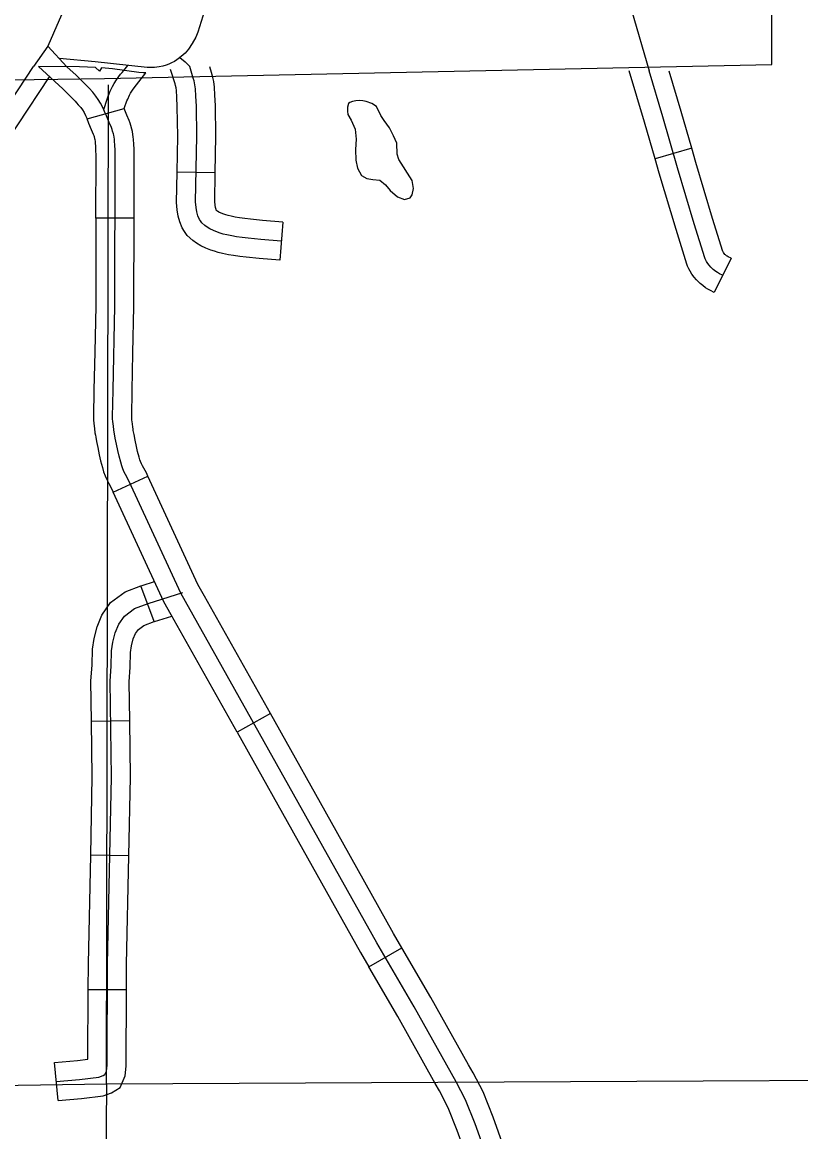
# Model space of a CAD drawing. Extents: x -492261 to -432772, y 1441225 to 1452922.
# Drawn here: x -458106.2 to -458018.8, y 1451546.8 to 1451671.3 of the extents above; entities that cross this region are included whole.
import ezdxf

# ---------------------------------------------------------------- set-up
doc = ezdxf.new("R2010")
doc.units = 0
doc.layers.add('Default', color=7, linetype='Continuous')

msp = doc.modelspace()

# ---------------------------------------------------------------- linework, layer by layer
at = {"layer": 'Default'}
for p, q in [((-458098.9, 1451660.45), (-458094.74, 1451661.62)), ((-458031.06, 1451657.16), (-458035.18, 1451655.97)), ((-458084.52, 1451654.39), (-458088.8, 1451654.47)), ((-458093.61, 1451649.32), (-458097.9, 1451649.33)), ((-458076.95, 1451648.88), (-458077.28, 1451644.61)), ((-458026.65, 1451644.83), (-458028.56, 1451640.99)), ((-458095.98, 1451618.58), (-458092.09, 1451620.38)), ((-458091.36, 1451604.06), (-458092.86, 1451608.07)), ((-458094.11, 1451592.93), (-458098.4, 1451592.86)), ((-458078.34, 1451593.74), (-458082.08, 1451591.64)), ((-458094.2, 1451577.77), (-458098.49, 1451577.86)), ((-458067.29, 1451565.3), (-458063.59, 1451567.46)), ((-458063.59, 1451567.46), (-458063.59, 1451567.46)), ((-458094.47, 1451562.72), (-458098.76, 1451562.74)), ((-458102.16, 1451550.31), (-458102.55, 1451554.58))]:
    msp.add_line(p, q, dxfattribs=at)
for points in [[(-458021.81, 1451779.44), (-458096.27, 1451777.79), (-458133.36, 1451777.41), (-458133.8, 1451702.38), (-458133.74, 1451664.48), (-458096.94, 1451664.99), (-458022.1, 1451666.56), (-458022.12, 1451704.87), (-458021.81, 1451779.44)], [(-458081.19, 1451731.41), (-458084.14, 1451726.94), (-458089.75, 1451718.15), (-458090.19, 1451717.45), (-458095, 1451709.99), (-458101.84, 1451699.66), (-458112.13, 1451683.79), (-458103.1, 1451677.75), (-458101.67, 1451676.74), (-458101.24, 1451676.29), (-458100.98, 1451675.88), (-458100.79, 1451675.48), (-458100.74, 1451675.13), (-458100.75, 1451674.76), (-458100.82, 1451674.33), (-458100.93, 1451674), (-458101.12, 1451673.58), (-458103.3, 1451668.63), (-458101.16, 1451666.31)], [(-458052.04, 1451682.19), (-458046.5, 1451679.27), (-458040.43, 1451675.98), (-458039.88, 1451675.58), (-458039.39, 1451675.13), (-458038.87, 1451674.58), (-458038.49, 1451674.02), (-458038.16, 1451673.41), (-458037.82, 1451672.65), (-458035.85, 1451665.85)], [(-458085.74, 1451672.59), (-458086.46, 1451670.2), (-458086.7, 1451669.64), (-458087.11, 1451668.92), (-458087.52, 1451668.28), (-458087.9, 1451667.85), (-458088.12, 1451667.64), (-458088.52, 1451667.32), (-458088.84, 1451667.09), (-458089.1, 1451666.91), (-458089.41, 1451666.75), (-458089.73, 1451666.61), (-458090.04, 1451666.49), (-458090.4, 1451666.38), (-458090.83, 1451666.29), (-458091.32, 1451666.23), (-458091.84, 1451666.21), (-458092.17, 1451666.22), (-458097.98, 1451666.88), (-458102.01, 1451667.24)], [(-458103.3, 1451668.63), (-458104.9, 1451666.35)], [(-458137.14, 1451617.92), (-458130.05, 1451628.49), (-458123.87, 1451637.69), (-458121.73, 1451640.62), (-458119.41, 1451644.11), (-458114.69, 1451651.85), (-458108.43, 1451661), (-458104.9, 1451666.35)], [(-458104.35, 1451666.34), (-458101.62, 1451663.82), (-458100.64, 1451662.85), (-458100.24, 1451662.45), (-458100.09, 1451662.28)], [(-458097.95, 1451666.23), (-458099.74, 1451666.3), (-458104.35, 1451666.34)], [(-458094.18, 1451619.78), (-458094.57, 1451620.54), (-458094.72, 1451620.83), (-458094.88, 1451621.21), (-458095, 1451621.54), (-458095.12, 1451621.93), (-458095.31, 1451622.62), (-458095.46, 1451623.25), (-458095.61, 1451623.98), (-458095.74, 1451624.65), (-458095.82, 1451625.11), (-458095.85, 1451625.32), (-458095.89, 1451625.56), (-458095.95, 1451625.98), (-458096, 1451626.49), (-458096.03, 1451626.8), (-458096.03, 1451627.04), (-458095.98, 1451630.02), (-458095.78, 1451639.45), (-458095.74, 1451656.46), (-458095.76, 1451656.95), (-458095.78, 1451657.5), (-458095.82, 1451657.96), (-458095.84, 1451658.2), (-458095.87, 1451658.41), (-458095.9, 1451658.62), (-458095.94, 1451658.79), (-458096.03, 1451659.08), (-458096.09, 1451659.28), (-458096.17, 1451659.48), (-458096.41, 1451660.06), (-458096.72, 1451660.81), (-458096.94, 1451661.3), (-458097.13, 1451661.75), (-458097.38, 1451662.24), (-458097.64, 1451662.65), (-458097.9, 1451663.02), (-458098.25, 1451663.45), (-458098.68, 1451663.92), (-458099.12, 1451664.37), (-458100.14, 1451665.37), (-458101.16, 1451666.31)], [(-458097.52, 1451665.8), (-458097.95, 1451666.23)], [(-458097.28, 1451666.18), (-458097.4, 1451666), (-458097.52, 1451665.8)], [(-458092.3, 1451665.63), (-458092.62, 1451665.64), (-458093.08, 1451665.66), (-458096.05, 1451666.08), (-458097.28, 1451666.18)], [(-458094.79, 1451665.9), (-458094.31, 1451666.46)], [(-458088.48, 1451667.35), (-458087.9, 1451666.85), (-458087.38, 1451666.33)], [(-458077.12, 1451646.75), (-458079.41, 1451646.93), (-458080.81, 1451647.07), (-458081.49, 1451647.15), (-458082.14, 1451647.24), (-458082.66, 1451647.33), (-458083.22, 1451647.44), (-458083.63, 1451647.54), (-458083.97, 1451647.64), (-458084.28, 1451647.75), (-458084.72, 1451647.92), (-458085.11, 1451648.11), (-458085.43, 1451648.31), (-458085.69, 1451648.49), (-458086.04, 1451648.81), (-458086.19, 1451649.01), (-458086.3, 1451649.19), (-458086.46, 1451649.59), (-458086.59, 1451650.05), (-458086.67, 1451650.52), (-458086.72, 1451651.14), (-458086.59, 1451658.51), (-458086.64, 1451661.89), (-458086.69, 1451663.03), (-458086.75, 1451663.83), (-458086.8, 1451664.3), (-458086.89, 1451664.72), (-458086.98, 1451665.03), (-458087.38, 1451666.33)], [(-458084.52, 1451654.39), (-458084.44, 1451658.51), (-458084.5, 1451661.95), (-458084.55, 1451663.14), (-458084.61, 1451664.03), (-458084.68, 1451664.64), (-458084.81, 1451665.24), (-458084.93, 1451665.65), (-458085.13, 1451666.31)], [(-458108.39, 1451657.26), (-458106.65, 1451659.8), (-458103.1, 1451665.19)], [(-458097.03, 1451661.52), (-458096.64, 1451662.68), (-458096.52, 1451663.02), (-458096.42, 1451663.29), (-458096.29, 1451663.59), (-458096.03, 1451664.1), (-458095.85, 1451664.43), (-458095.59, 1451664.84), (-458095.35, 1451665.21), (-458095.15, 1451665.47), (-458094.98, 1451665.68), (-458094.79, 1451665.9)], [(-458094.74, 1451661.62), (-458094.62, 1451661.98), (-458094.51, 1451662.27), (-458094.43, 1451662.48), (-458094.34, 1451662.69), (-458094.14, 1451663.11), (-458094.01, 1451663.33), (-458093.79, 1451663.69), (-458093.61, 1451663.96), (-458092.3, 1451665.63)], [(-458088.8, 1451654.47), (-458088.73, 1451658.51), (-458088.79, 1451661.83), (-458088.83, 1451662.91), (-458088.88, 1451663.63), (-458088.92, 1451663.96), (-458088.97, 1451664.2), (-458089.03, 1451664.41), (-458089.53, 1451666.01)], [(-458035.18, 1451655.97), (-458036.37, 1451660.08), (-458038.09, 1451665.87)], [(-458027.61, 1451642.91), (-458027.97, 1451643.09), (-458028.18, 1451643.21), (-458028.35, 1451643.32), (-458028.52, 1451643.44), (-458028.68, 1451643.57), (-458028.79, 1451643.68), (-458028.94, 1451643.83), (-458029.11, 1451644.04), (-458029.27, 1451644.24), (-458029.4, 1451644.45), (-458029.48, 1451644.61), (-458029.56, 1451644.76), (-458029.59, 1451644.86), (-458030.78, 1451648.67), (-458032.66, 1451654.96), (-458034.32, 1451660.69), (-458035.85, 1451665.85)], [(-458031.06, 1451657.16), (-458032.26, 1451661.29), (-458033.61, 1451665.83)], [(-458096.72, 1451552.17), (-458096.5, 1451664.28)], [(-458066.43, 1451661.85), (-458066.95, 1451662.17), (-458067.59, 1451662.41), (-458067.98, 1451662.48), (-458068.37, 1451662.51), (-458068.75, 1451662.5), (-458069.14, 1451662.43), (-458069.41, 1451662.3), (-458069.59, 1451662.17), (-458069.69, 1451661.76), (-458069.69, 1451661.34), (-458069.65, 1451660.96), (-458069.29, 1451660.31), (-458068.84, 1451659.32), (-458068.7, 1451658.17), (-458068.79, 1451657.03), (-458068.74, 1451655.82), (-458068.55, 1451654.94), (-458068.13, 1451654.12), (-458067.53, 1451653.78), (-458066.84, 1451653.65), (-458066.04, 1451653.58), (-458065.43, 1451653.05), (-458064.9, 1451652.43), (-458064.06, 1451651.7), (-458063.28, 1451651.43), (-458062.65, 1451651.59), (-458062.43, 1451651.94), (-458062.28, 1451652.66), (-458062.44, 1451653.54), (-458063.92, 1451655.92), (-458064.13, 1451656.49), (-458064.15, 1451657.72), (-458064.51, 1451658.57), (-458064.99, 1451659.45), (-458065.58, 1451660.27), (-458065.96, 1451660.83), (-458066.43, 1451661.85)], [(-458100.09, 1451662.28), (-458099.88, 1451662.05), (-458099.61, 1451661.73), (-458099.42, 1451661.46), (-458099.24, 1451661.17), (-458099.07, 1451660.84), (-458098.9, 1451660.45)], [(-458093.61, 1451649.32), (-458093.6, 1451656.5), (-458093.62, 1451657.05), (-458093.64, 1451657.63), (-458093.68, 1451658.16), (-458093.72, 1451658.44), (-458093.75, 1451658.72), (-458093.8, 1451659.03), (-458093.87, 1451659.32), (-458093.98, 1451659.72), (-458094.07, 1451659.99), (-458094.17, 1451660.27), (-458094.43, 1451660.89), (-458094.74, 1451661.62)], [(-458097.9, 1451649.33), (-458097.88, 1451656.43), (-458097.9, 1451656.86), (-458097.92, 1451657.36), (-458097.95, 1451657.76), (-458097.97, 1451657.95), (-458097.99, 1451658.1), (-458098.01, 1451658.21), (-458098.02, 1451658.26), (-458098.07, 1451658.45), (-458098.11, 1451658.56), (-458098.16, 1451658.7), (-458098.39, 1451659.24), (-458098.69, 1451659.96), (-458098.9, 1451660.45)], [(-458026.65, 1451644.83), (-458026.97, 1451644.99), (-458027.1, 1451645.06), (-458027.17, 1451645.11), (-458027.21, 1451645.13), (-458027.25, 1451645.17), (-458027.28, 1451645.2), (-458027.34, 1451645.26), (-458027.43, 1451645.37), (-458027.5, 1451645.46), (-458027.55, 1451645.54), (-458027.57, 1451645.59), (-458028.73, 1451649.29), (-458030.6, 1451655.56), (-458031.06, 1451657.16)], [(-458028.56, 1451640.99), (-458028.97, 1451641.2), (-458029.26, 1451641.36), (-458029.53, 1451641.52), (-458029.84, 1451641.75), (-458030.11, 1451641.98), (-458030.3, 1451642.16), (-458030.54, 1451642.41), (-458030.79, 1451642.71), (-458031.04, 1451643.03), (-458031.24, 1451643.37), (-458031.38, 1451643.62), (-458031.53, 1451643.93), (-458031.62, 1451644.17), (-458032.83, 1451648.04), (-458034.71, 1451654.36), (-458035.18, 1451655.97)], [(-458077.28, 1451644.61), (-458079.6, 1451644.79), (-458081.04, 1451644.94), (-458081.76, 1451645.03), (-458082.46, 1451645.12), (-458083.05, 1451645.22), (-458083.69, 1451645.35), (-458084.19, 1451645.47), (-458084.62, 1451645.6), (-458085.02, 1451645.73), (-458085.57, 1451645.96), (-458086.13, 1451646.22), (-458086.61, 1451646.51), (-458087.04, 1451646.81), (-458087.66, 1451647.38), (-458087.97, 1451647.82), (-458088.22, 1451648.22), (-458088.49, 1451648.9), (-458088.68, 1451649.56), (-458088.8, 1451650.26), (-458088.86, 1451651.08), (-458088.8, 1451654.47)], [(-458076.95, 1451648.88), (-458079.22, 1451649.06), (-458080.57, 1451649.2), (-458081.21, 1451649.28), (-458081.81, 1451649.36), (-458082.27, 1451649.44), (-458082.75, 1451649.53), (-458083.06, 1451649.61), (-458083.33, 1451649.69), (-458083.54, 1451649.76), (-458083.86, 1451649.89), (-458084.1, 1451650), (-458084.26, 1451650.1), (-458084.35, 1451650.16), (-458084.4, 1451650.21), (-458084.43, 1451650.28), (-458084.5, 1451650.53), (-458084.54, 1451650.79), (-458084.57, 1451651.2), (-458084.52, 1451654.39)], [(-458097.9, 1451649.33), (-458097.92, 1451639.47), (-458098.03, 1451634.28)], [(-458093.75, 1451634.19), (-458093.64, 1451639.42), (-458093.61, 1451649.32)], [(-458098.03, 1451634.28), (-458098.13, 1451630.06), (-458098.18, 1451627.02), (-458098.17, 1451626.68), (-458098.14, 1451626.29), (-458098.08, 1451625.72), (-458098.01, 1451625.24), (-458097.97, 1451624.97), (-458097.93, 1451624.74), (-458097.84, 1451624.26), (-458097.71, 1451623.57), (-458097.55, 1451622.78), (-458097.38, 1451622.09), (-458097.18, 1451621.34), (-458097.04, 1451620.86), (-458096.87, 1451620.42), (-458096.66, 1451619.92), (-458096.47, 1451619.55), (-458096.1, 1451618.84), (-458095.98, 1451618.58)], [(-458092.09, 1451620.38), (-458092.25, 1451620.73), (-458092.67, 1451621.53), (-458092.78, 1451621.75), (-458092.89, 1451622), (-458092.97, 1451622.22), (-458093.06, 1451622.52), (-458093.23, 1451623.15), (-458093.37, 1451623.71), (-458093.51, 1451624.4), (-458093.63, 1451625.04), (-458093.71, 1451625.48), (-458093.74, 1451625.67), (-458093.77, 1451625.87), (-458093.82, 1451626.24), (-458093.87, 1451626.68), (-458093.89, 1451626.91), (-458093.89, 1451627.06), (-458093.84, 1451629.98), (-458093.75, 1451634.19)], [(-458085.71, 1451606.9), (-458086.46, 1451608.22), (-458092.09, 1451620.38)], [(-458053.76, 1451543.22), (-458055.36, 1451547.71), (-458056.43, 1451550.38), (-458057.49, 1451552.41), (-458062.19, 1451560.81), (-458066.38, 1451567.99), (-458088.37, 1451607.25), (-458094.18, 1451619.78)], [(-458089.45, 1451604.8), (-458090.28, 1451606.27), (-458095.98, 1451618.58)], [(-458098.4, 1451592.86), (-458098.47, 1451597.42), (-458098.34, 1451599.16), (-458098.29, 1451600.96), (-458098.11, 1451602.17), (-458097.78, 1451603.47), (-458097.23, 1451604.78), (-458096.28, 1451606.19), (-458094.62, 1451607.41), (-458092.86, 1451608.07)], [(-458092.86, 1451608.07), (-458092.72, 1451608.12), (-458091.34, 1451608.56)], [(-458102.36, 1451552.45), (-458099.73, 1451552.68), (-458097.59, 1451552.94), (-458097.08, 1451553.12), (-458096.89, 1451553.24), (-458096.72, 1451553.62), (-458096.66, 1451554.28), (-458096.6, 1451565.61), (-458096.16, 1451586.61), (-458096.32, 1451597.36), (-458096.19, 1451599.05), (-458096.15, 1451600.77), (-458096.01, 1451601.75), (-458095.75, 1451602.79), (-458095.34, 1451603.75), (-458094.71, 1451604.68), (-458093.58, 1451605.51), (-458092.03, 1451606.1), (-458088.14, 1451607.31)], [(-458078.34, 1451593.74), (-458085.71, 1451606.9)], [(-458094.11, 1451592.93), (-458094.18, 1451597.29), (-458094.05, 1451598.95), (-458094.01, 1451600.59), (-458093.9, 1451601.33), (-458093.71, 1451602.11), (-458093.45, 1451602.72), (-458093.14, 1451603.18), (-458092.55, 1451603.61), (-458091.36, 1451604.06)], [(-458091.36, 1451604.06), (-458091.33, 1451604.07), (-458089.38, 1451604.68)], [(-458082.08, 1451591.64), (-458089.45, 1451604.8)], [(-458098.49, 1451577.86), (-458098.31, 1451586.62), (-458098.4, 1451592.86)], [(-458094.2, 1451577.77), (-458094.02, 1451586.6), (-458094.11, 1451592.93)], [(-458070.97, 1451580.57), (-458078.34, 1451593.74)], [(-458082.08, 1451591.64), (-458074.71, 1451578.48)], [(-458063.59, 1451567.46), (-458064.52, 1451569.06), (-458070.97, 1451580.57)], [(-458098.76, 1451562.74), (-458098.74, 1451565.64), (-458098.49, 1451577.86)], [(-458094.47, 1451562.72), (-458094.46, 1451565.58), (-458094.2, 1451577.77)], [(-458074.71, 1451578.48), (-458068.24, 1451566.93), (-458067.29, 1451565.3)], [(-458056.1, 1451554.32), (-458060.33, 1451561.88), (-458063.59, 1451567.46)], [(-458059.84, 1451552.23), (-458064.05, 1451559.75), (-458067.29, 1451565.3)], [(-458102.55, 1451554.58), (-458099.96, 1451554.82), (-458098.8, 1451554.95), (-458098.76, 1451562.74)], [(-458102.16, 1451550.31), (-458099.51, 1451550.55), (-458097.1, 1451550.84), (-458096.15, 1451551.18), (-458095.19, 1451551.77), (-458094.63, 1451553.07), (-458094.51, 1451554.16), (-458094.47, 1451562.72)], [(-458050.36, 1451540), (-458051.74, 1451543.93), (-458053.36, 1451548.46), (-458054.48, 1451551.27), (-458055.6, 1451553.43), (-458056.1, 1451554.32)], [(-458686.04, 1451548.16), (-458545.7, 1451551.4), (-458396.3, 1451547.82), (-458245.17, 1451549.93), (-458096.72, 1451552.17), (-457948.01, 1451552.92)], [(-458096.72, 1451552.17), (-458097.87, 1451401.88), (-458098.46, 1451251.61), (-458095.56, 1451103.86)], [(-458054.4, 1451538.58), (-458055.78, 1451542.5), (-458057.37, 1451546.95), (-458058.38, 1451549.48), (-458059.37, 1451551.4), (-458059.84, 1451552.23)]]:
    msp.add_lwpolyline(points, dxfattribs=at)

doc.saveas('drawing.dxf')
